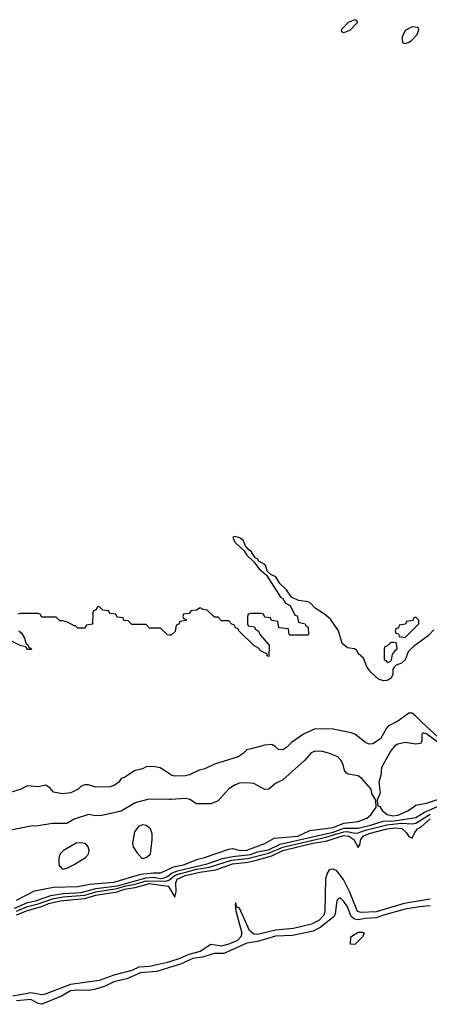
# Model space of a CAD drawing. Header units: inches. Extents: x 2701323 to 2964515, y 494916 to 722124.
# Tile 324 of 656: x 2769167 to 2771445, y 668455 to 673926. Entities that reach past the tile are written whole.
import ezdxf

# ---------------------------------------------------------------- set-up
doc = ezdxf.new("R2010")
doc.units = ezdxf.units.IN
doc.header["$MEASUREMENT"] = 0
for name, color, linetype in [('C7666', 7, 'Continuous'), ('C7667', 7, 'Continuous'), ('C7676', 7, 'Continuous'), ('C7677', 7, 'Continuous')]:
    doc.layers.add(name, color=color, linetype=linetype)

msp = doc.modelspace()

# ---------------------------------------------------------------- linework, layer by layer
at = {"layer": 'C7666', "color": 2}
for points, elevation in [([(2770000, 669735.6), (2769949.3, 669769.3), (2769910, 669777.2), (2769870, 669775.3), (2769850, 669764), (2769810, 669754), (2769790, 669744), (2769750, 669715.3), (2769731, 669709), (2769718, 669690), (2769692, 669670), (2769670, 669664), (2769590, 669662), (2769550, 669675.3), (2769530, 669675.3), (2769510, 669668), (2769492, 669650), (2769452, 669630), (2769405.2, 669625.2), (2769354.6, 669634.6), (2769336.5, 669656.5), (2769312.3, 669672.3), (2769270, 669664), (2769210, 669669), (2769170, 669649), (2769090, 669624)], 10), ([(2770000, 669592.5), (2769884.5, 669595.5), (2769810, 669574.5), (2769731.4, 669528.6), (2769624.1, 669504.1), (2769590, 669502.7), (2769550, 669509.3), (2769470, 669482.9), (2769430, 669460.5), (2769350, 669459.6), (2769270, 669446), (2769230, 669445.2), (2769090, 669417.2)], 14), ([(2769150, 669034.4), (2769250, 669085.5), (2769354.9, 669105.1), (2769490, 669108.8), (2769556.9, 669123.1), (2769690, 669134), (2769841.8, 669178.2), (2769910, 669186.3), (2769950, 669186.3), (2770000, 669208.5)], 14), ([(2769138.4, 668990), (2769210, 669020.8), (2769254.5, 669030), (2769340, 669060), (2769410, 669071.5), (2769510, 669076.6), (2769590, 669098.7), (2769710, 669114), (2769870, 669158.5), (2769910, 669161.3), (2769950, 669155), (2769970, 669157.3), (2769990, 669166), (2770000, 669173.6)], 10), ([(2769150, 668973.4), (2769210, 668998.6), (2769270, 669013.1), (2769350, 669041.5), (2769410, 669052), (2769530, 669062), (2769590, 669080.9), (2769710, 669097.8), (2769750, 669112.1), (2769810, 669123.3), (2769870, 669141.5), (2769980.1, 669139.9), (2769995.8, 669144.2), (2770000, 669147.5)], 6), ([(2769150, 668951.8), (2769210, 668976.2), (2769283.5, 668996.5), (2769330, 669015), (2769393.2, 669030), (2769530, 669043.1), (2769590, 669062.1), (2769710, 669080.3), (2769750, 669094.5), (2769810, 669104.1), (2769890, 669126), (2769992.3, 669112.3), (2770000, 669099.9)], 2), ([(2770000, 668690.8), (2769990, 668687.5), (2769890, 668664.7), (2769830, 668662), (2769790, 668642.9), (2769690, 668616.2), (2769610, 668587.2), (2769450, 668565.2), (2769310, 668512), (2769290, 668507.7), (2769230, 668519.4), (2769130, 668499.9)], 2), ([(2770000, 668659.6), (2769930, 668637.6), (2769838.8, 668630), (2769763.7, 668596.3), (2769690, 668579.1), (2769643.2, 668556.8), (2769582.6, 668537.4), (2769550, 668531.3), (2769490, 668533.7), (2769450, 668529.5), (2769399.1, 668500.9), (2769290, 668455.1), (2769270, 668458.7), (2769230, 668482), (2769150, 668474.3)], 6)]:
    msp.add_lwpolyline(points, dxfattribs=dict(at, elevation=elevation))
at = {"layer": 'C7666', "color": 2, "elevation": 18}
for points in [[(2769850, 669452.3), (2769830, 669444), (2769806.6, 669413.4), (2769794.8, 669350), (2769798, 669330), (2769818, 669298), (2769847.1, 669267.1), (2769850, 669266), (2769870, 669271.3), (2769894, 669290), (2769904, 669370), (2769903.1, 669403.1), (2769894, 669430), (2769870, 669448.7)], [(2769510, 669353.2), (2769482, 669350), (2769411.3, 669310), (2769391.3, 669290), (2769385.4, 669265.4), (2769384.7, 669230), (2769402, 669210), (2769410, 669206.8), (2769430, 669211.3), (2769470, 669231), (2769534, 669270), (2769549.2, 669290), (2769553.2, 669310), (2769549, 669330), (2769540.2, 669340.2), (2769530, 669349)]]:
    msp.add_lwpolyline(points, close=True, dxfattribs=at)
at = {"layer": 'C7667', "color": 2, "elevation": 6}
for points in [[(2770000, 670507.1), (2769988.4, 670508.4), (2769950, 670546), (2769890, 670546), (2769870, 670566), (2769790, 670566), (2769770, 670586), (2769747.3, 670587.3), (2769742, 670602), (2769710, 670606), (2769702, 670622), (2769670, 670626), (2769662, 670642), (2769630, 670646), (2769610, 670666), (2769598, 670662), (2769592.7, 670647.3), (2769578, 670642), (2769574, 670630), (2769572.7, 670567.3), (2769538, 670562), (2769530, 670546), (2769490, 670546), (2769478, 670558), (2769470, 670558), (2769436.4, 670576.4), (2769410, 670586), (2769390, 670586), (2769370, 670606), (2769290, 670606), (2769282, 670622), (2769270, 670626), (2769170, 670626), (2769158, 670622)], [(2769162, 670530), (2769178, 670518), (2769194, 670490), (2769202, 670462), (2769214, 670450), (2769218, 670438), (2769230, 670434), (2769232.7, 670427.3), (2769210, 670426), (2769202, 670442), (2769170, 670448), (2769010, 670528)]]:
    msp.add_lwpolyline(points, dxfattribs=at)
at = {"layer": 'C7676', "color": 2}
for points, elevation in [([(2771216.9, 670000), (2771206, 669990), (2771173.4, 669930), (2771130, 669902.7), (2771110, 669901.2), (2771089.5, 669909.5), (2771030, 669955.3), (2771010, 669964), (2770910, 669983.7), (2770810, 669986), (2770744.5, 669955.5), (2770678, 669910), (2770650, 669882), (2770630, 669869), (2770606, 669870), (2770588.4, 669888.4), (2770570, 669898), (2770530, 669895.3), (2770446.4, 669873.6), (2770431, 669869), (2770410, 669848), (2770382, 669830), (2770251.3, 669790), (2770196.8, 669763.2), (2770164.5, 669755.5), (2770110.7, 669729.3), (2770090, 669724), (2770030, 669722), (2770010, 669729), (2770000, 669735.6)], 10), ([(2771517.7, 669917.7), (2771426.9, 670000)], 10), ([(2771510, 669897.7), (2771430, 669958.7), (2771410, 669964), (2771403, 669957), (2771403.6, 669916.4), (2771396, 669904), (2771370, 669901.2), (2771310, 669909.5), (2771270, 669900.9), (2771250.4, 669889.6), (2771230, 669864), (2771178, 669770), (2771174.4, 669725.6), (2771164.7, 669690), (2771171.3, 669630), (2771154, 669590), (2771158, 669558), (2771170, 669554), (2771184, 669530), (2771210.6, 669510), (2771241.8, 669501.8), (2771270, 669505.4), (2771325.2, 669530), (2771370, 669562), (2771430, 669572.4), (2771518, 669602)], 14), ([(2770000, 669208.5), (2770021.8, 669218.2), (2770079, 669230), (2770158.7, 669261.3), (2770195.3, 669270), (2770330, 669318), (2770350, 669321), (2770394, 669310), (2770430, 669312.4), (2770530, 669348.5), (2770581.5, 669378.5), (2770713.2, 669390), (2770779.6, 669420.4), (2770910, 669437.7), (2770970, 669461.6), (2771050, 669470.3), (2771097.2, 669490), (2771121.2, 669510), (2771148.7, 669550), (2771148, 669590), (2771125.6, 669625.6), (2771122, 669650), (2771069, 669710), (2771050, 669725.2), (2770994, 669734), (2770982, 669742), (2770973.6, 669753.6), (2770965.6, 669785.6), (2770954, 669810), (2770935.3, 669830), (2770890, 669849.2), (2770850, 669859.3), (2770810, 669861.2), (2770788.1, 669851.9), (2770751, 669810), (2770630, 669702), (2770590, 669682), (2770552, 669650), (2770530, 669649.3), (2770470, 669682.7), (2770430, 669686.6), (2770390, 669683.7), (2770364.7, 669675.3), (2770330, 669653.2), (2770270, 669585.2), (2770230.4, 669569.6), (2770150, 669569), (2770113.1, 669593.1), (2770090, 669598), (2770010, 669592.3), (2770000, 669592.5)], 14), ([(2770000, 669173.6), (2770015.1, 669184.9), (2770043.9, 669196.1), (2770210, 669234.8), (2770295.4, 669264.6), (2770350, 669276), (2770450, 669287.4), (2770490, 669302.1), (2770550, 669314.1), (2770615.9, 669344.1), (2770910, 669411.7), (2770970, 669433.1), (2771050, 669434.4), (2771118, 669450), (2771187.4, 669472.6), (2771250, 669474.8), (2771370, 669492.6), (2771417.9, 669522.1), (2771543, 669577)], 10), ([(2770000, 669147.5), (2770028.9, 669170), (2770050, 669179), (2770150, 669205.2), (2770222.2, 669217.8), (2770344.6, 669255.4), (2770434.8, 669265.2), (2770550, 669294.6), (2770630, 669329.1), (2770870, 669383.9), (2770970, 669413.4), (2770990, 669414.5), (2771030, 669406.4), (2771050, 669408.5), (2771090, 669423.1), (2771208.1, 669451.9), (2771290, 669460.7), (2771350, 669457.8), (2771370, 669462.3), (2771448.7, 669511.3)], 6), ([(2770000, 669099.9), (2770030, 669051.3), (2770037.7, 669082.3), (2770035.3, 669130), (2770042.2, 669150), (2770087.6, 669170), (2770169.3, 669190), (2770258.1, 669201.9), (2770350, 669235.3), (2770435, 669245), (2770484.1, 669255.9), (2770570, 669279.5), (2770630, 669310.1), (2770797, 669350), (2770870, 669361.7), (2770970, 669392.7), (2770997, 669390), (2771026, 669370), (2771050, 669326), (2771058.4, 669341.6), (2771064.5, 669370), (2771077.7, 669390), (2771110, 669404.2), (2771210, 669430.6), (2771256, 669436), (2771292, 669432), (2771315.5, 669410), (2771330, 669386.8), (2771350, 669378), (2771363.7, 669410), (2771378.4, 669430), (2771398.7, 669441.3), (2771450, 669485.2)], 2), ([(2771450, 669039.1), (2771304.1, 669015.9), (2771150, 668969.1), (2771065.7, 668965.7), (2771045.6, 668970), (2771001, 669081), (2770968.2, 669148.2), (2770930, 669197.2), (2770910, 669205.2), (2770890, 669204), (2770877.1, 669182.9), (2770868.5, 669151.5), (2770863.1, 668970), (2770858, 668950), (2770830, 668921), (2770790, 668901.2), (2770690, 668875.7), (2770590, 668866.8), (2770490, 668842.9), (2770470, 668845.3), (2770445.9, 668865.9), (2770390, 668988.7), (2770374.6, 668994.6), (2770370, 669018), (2770366, 669010), (2770370, 668974), (2770402, 668850), (2770397.4, 668830), (2770378, 668810), (2770329.8, 668789.8), (2770290, 668778.8), (2770230, 668786.9), (2770171.4, 668748.6), (2770107.5, 668732.5), (2770058.4, 668710), (2770000, 668690.8)], 2), ([(2771450, 669001.7), (2771390, 668997.6), (2771310, 668984.4), (2771190, 668950.6), (2771150, 668934.8), (2771090, 668932.7), (2771050, 668925.1), (2771028.7, 668928.7), (2771010, 668943.6), (2770990, 668996.2), (2770970, 669027), (2770950, 669046), (2770938.8, 669041.2), (2770930.5, 669029.5), (2770922, 668958), (2770916.5, 668943.5), (2770838.7, 668881.3), (2770799.3, 668860.7), (2770683.2, 668836.8), (2770590, 668833.5), (2770490, 668804.7), (2770430, 668794.3), (2770301.7, 668738.3), (2770250, 668738.3), (2770183.5, 668716.5), (2770130, 668708.7), (2770061.1, 668678.9), (2770000, 668659.6)], 6)]:
    msp.add_lwpolyline(points, dxfattribs=dict(at, elevation=elevation))
at = {"layer": 'C7676', "color": 2, "elevation": 6}
msp.add_lwpolyline([(2771030, 668788), (2771006, 668790), (2771008, 668830), (2771050, 668856), (2771076, 668856), (2771082, 668850), (2771074, 668830)], close=True, dxfattribs=at)
at = {"layer": 'C7677', "color": 2, "elevation": 6}
for points in [[(2771030, 673926), (2770994, 673910), (2770954, 673870), (2770958, 673858), (2770970, 673854), (2770990, 673862), (2771006, 673870), (2771046, 673910), (2771042, 673922)], [(2771350, 673886), (2771310, 673866), (2771294, 673830), (2771294, 673810), (2771298, 673798), (2771310, 673794), (2771330, 673802), (2771346, 673810), (2771376.4, 673843.6), (2771386, 673870), (2771382, 673882)], [(2771370, 670606), (2771358, 670602), (2771352.7, 670587.3), (2771318, 670582), (2771312.7, 670567.3), (2771278, 670562), (2771272.7, 670547.3), (2771258, 670542), (2771254, 670530), (2771258, 670518), (2771272.7, 670512.7), (2771278, 670498), (2771310, 670494), (2771386, 670570), (2771386, 670590)], [(2771250, 670466), (2771230, 670466), (2771212.7, 670447.3), (2771198, 670442), (2771194, 670430), (2771194, 670370), (2771204.7, 670364.7), (2771210, 670354), (2771230, 670362), (2771235.3, 670370), (2771240.4, 670399.6), (2771256.4, 670423.6), (2771266, 670430), (2771262, 670462)]]:
    msp.add_lwpolyline(points, close=True, dxfattribs=at)
at = {"layer": 'C7677', "color": 2}
for points, elevation in [([(2771470, 670535.3), (2771438.4, 670501.6), (2771356.8, 670443.2), (2771327.1, 670412.9), (2771310.5, 670369.5), (2771291, 670350), (2771261.1, 670338.9), (2771250, 670328.7), (2771242.5, 670317.5), (2771242, 670290), (2771232.4, 670267.6), (2771210, 670254), (2771190, 670252.7), (2771161.8, 670261.8), (2771120.3, 670300.3), (2771097.4, 670330), (2771078.9, 670378.9), (2771050, 670405.2), (2771041.5, 670421.5), (2771029.6, 670429.6), (2770990, 670436.3), (2770960.6, 670460.6), (2770939.6, 670530), (2770894.9, 670594.9), (2770862.6, 670622.6), (2770810, 670657), (2770784.9, 670684.9), (2770771.1, 670691.1), (2770718, 670698), (2770678, 670718), (2770650, 670758.4), (2770613.9, 670793.9), (2770590.7, 670830.7), (2770563.2, 670843.2), (2770542.7, 670862.7), (2770536.3, 670890), (2770530, 670898.4), (2770497.5, 670917.5), (2770488.7, 670930), (2770476.6, 670936.6), (2770456.2, 670970), (2770440.5, 670980.5), (2770422.9, 671002.9), (2770410, 671034), (2770390, 671046.6), (2770366, 671054), (2770352, 671050), (2770363.4, 671023.4), (2770414.8, 670974.8), (2770431, 670950), (2770471.3, 670911.3), (2770496.8, 670876.8), (2770538.8, 670838.8), (2770618, 670718), (2770631.3, 670710), (2770644.7, 670684.7), (2770670.7, 670670.7), (2770698, 670618), (2770710, 670614), (2770718, 670578), (2770754, 670570), (2770758, 670558), (2770772, 670550), (2770774, 670510), (2770770, 670506), (2770670, 670506), (2770666, 670510), (2770662, 670542), (2770607.3, 670547.3), (2770602, 670582), (2770567.3, 670587.3), (2770562, 670602), (2770530, 670606), (2770522, 670622), (2770510, 670626), (2770450, 670626), (2770438, 670622), (2770434, 670610), (2770434, 670570), (2770438, 670558), (2770472.7, 670552.7), (2770478, 670538), (2770494, 670530), (2770505.4, 670505.4), (2770554, 670450), (2770552, 670388), (2770546, 670390), (2770542, 670402), (2770510, 670418), (2770494.6, 670434.6), (2770468.9, 670448.9), (2770386, 670530), (2770382, 670542), (2770367.3, 670547.3), (2770362, 670562), (2770347.3, 670567.3), (2770330, 670586), (2770290, 670586), (2770270, 670606), (2770250, 670606), (2770210, 670646), (2770188.4, 670648.4), (2770170, 670658), (2770150, 670646), (2770118, 670642), (2770110, 670626), (2770078, 670622), (2770074, 670610), (2770078, 670598), (2770092.7, 670592.7), (2770092.7, 670587.3), (2770058, 670582), (2770052.7, 670567.3), (2770038, 670562), (2770032.7, 670527.3), (2770010, 670506), (2770000, 670507.1)], 6), ([(2771426.9, 670000), (2771402.3, 670022.3), (2771370, 670056.8), (2771350, 670072.6), (2771330, 670073.3), (2771270, 670029.2), (2771218.5, 670001.5), (2771216.9, 670000)], 10)]:
    msp.add_lwpolyline(points, dxfattribs=dict(at, elevation=elevation))

doc.saveas('drawing.dxf')
